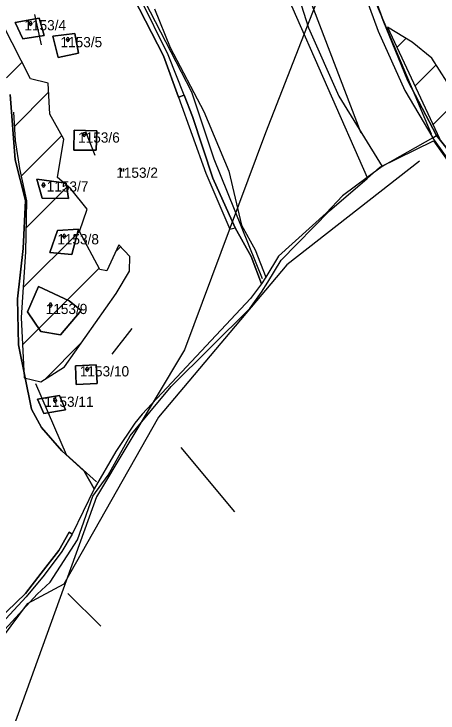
# Model space of a CAD drawing. Extents: x -564810 to -550519, y -1045831 to -1034011.
# Drawn here: x -554647.7 to -554435.6, y -1038887.8 to -1038538.6 of the extents above; entities that cross this region are included whole.
import ezdxf

# ---------------------------------------------------------------- set-up
doc = ezdxf.new("R2010")
doc.units = 0
for name, color, linetype in [('Interakční prvky', 7, 'Continuous'), ('KN stav', 7, 'Continuous'), ('Lesní porost', 7, 'Continuous'), ('Obvod KPU', 7, 'Continuous'), ('Parcelní čísla', 7, 'Continuous'), ('STG', 7, 'Continuous'), ('Vrstva 4', 7, 'Continuous'), ('zamokř ploch', 7, 'Continuous')]:
    doc.layers.add(name, color=color, linetype=linetype)

msp = doc.modelspace()

# ---------------------------------------------------------------- linework, layer by layer
at = {"layer": 'Interakční prvky'}
for p, q in [((-554637.46, -1038538.87), (-554634.18, -1038553.96)), ((-554611.87, -1038597.28), (-554607.28, -1038609.09)), ((-554588.78, -1038695.62), (-554598.76, -1038708.48)), ((-554636.89, -1038723.12), (-554621.59, -1038758.6)), ((-554564.32, -1038755.14), (-554537.43, -1038787.3)), ((-554621.59, -1038758.6), (-554606.52, -1038772.35)), ((-554620.74, -1038827.99), (-554604.34, -1038844.4))]:
    msp.add_line(p, q, dxfattribs=at)
for points in [[(-554523.39, -1038670.84), (-554547.66, -1038611.11), (-554558.81, -1038577.64), (-554608.02, -1038482.47), (-554721.41, -1038268.15), (-554742.4, -1038222.87), (-554752.9, -1038159.86), (-554757.49, -1038101.44)], [(-554679.49, -1038104.09), (-554672.93, -1038185.48), (-554624.38, -1038279.33), (-554562.06, -1038368.6), (-554474.24, -1038597.89)], [(-554438.81, -1038598.55), (-554498.51, -1038457.43), (-554522.79, -1038374.74), (-554530.66, -1038346.51), (-554562.81, -1038298.71)], [(-554444.93, -1038612.06), (-554511.19, -1038663.91), (-554575.48, -1038740.04), (-554622.71, -1038823.4), (-554641.08, -1038833.24), (-554670.6, -1038872.62), (-554660.11, -1038904.78)]]:
    msp.add_lwpolyline(points, dxfattribs=at)
at = {"layer": 'KN stav'}
for p, q in [((-554570.66, -1038559.03), (-554602.19, -1038495.15)), ((-554483.59, -1038497.28), (-554465.62, -1038547.17)), ((-554463.04, -1038541.79), (-554474.42, -1038509.86)), ((-554474.42, -1038509.86), (-554463.04, -1038541.79)), ((-554596.44, -1038513.53), (-554572.95, -1038559.52)), ((-554572.95, -1038559.52), (-554596.44, -1038513.53)), ((-554518.29, -1038513.13), (-554470.99, -1038620.24)), ((-554511.41, -1038511.02), (-554500.48, -1038545.46)), ((-554577.51, -1038536.02), (-554569.67, -1038555.27)), ((-554635.09, -1038540.7), (-554647.16, -1038542.82)), ((-554647.16, -1038542.82), (-554635.09, -1038540.7)), ((-554632.56, -1038549.28), (-554635.09, -1038540.7)), ((-554635.09, -1038540.7), (-554632.56, -1038549.28)), ((-554647.16, -1038542.82), (-554643.22, -1038550.99)), ((-554643.22, -1038550.99), (-554647.16, -1038542.82)), ((-554450.73, -1038572.01), (-554463.04, -1038541.79)), ((-554463.04, -1038541.79), (-554450.73, -1038572.01)), ((-554617.24, -1038548.35), (-554628.23, -1038549.68)), ((-554628.23, -1038549.68), (-554617.24, -1038548.35)), ((-554615.38, -1038558.2), (-554617.24, -1038548.35)), ((-554617.24, -1038548.35), (-554615.38, -1038558.2)), ((-554500.48, -1038545.46), (-554485.21, -1038579.58)), ((-554465.62, -1038547.17), (-554452.28, -1038576.83)), ((-554643.22, -1038550.99), (-554632.56, -1038549.28)), ((-554632.56, -1038549.28), (-554643.22, -1038550.99)), ((-554628.23, -1038549.68), (-554625.56, -1038560.35)), ((-554625.56, -1038560.35), (-554628.23, -1038549.68)), ((-554569.67, -1038555.27), (-554552.84, -1038587.39)), ((-554625.56, -1038560.35), (-554615.38, -1038558.2)), ((-554615.38, -1038558.2), (-554625.56, -1038560.35)), ((-554572.95, -1038559.52), (-554565.36, -1038580.14)), ((-554565.36, -1038580.14), (-554572.95, -1038559.52)), ((-554562.63, -1038579.13), (-554570.66, -1038559.03)), ((-554436.38, -1038599.28), (-554450.73, -1038572.01)), ((-554450.73, -1038572.01), (-554436.38, -1038599.28)), ((-554649.66, -1038578.75), (-554647.18, -1038611.42)), ((-554647.18, -1038611.42), (-554649.66, -1038578.75)), ((-554565.36, -1038580.14), (-554562.63, -1038579.13)), ((-554562.63, -1038579.13), (-554565.36, -1038580.14)), ((-554558.4, -1038589.83), (-554562.63, -1038579.13)), ((-554562.63, -1038579.13), (-554558.4, -1038589.83)), ((-554485.21, -1038579.58), (-554463.53, -1038614.73)), ((-554452.28, -1038576.83), (-554438.24, -1038600.42)), ((-554548.21, -1038620.69), (-554558.4, -1038589.83)), ((-554558.4, -1038589.83), (-554548.21, -1038620.69)), ((-554552.84, -1038587.39), (-554540.28, -1038617.07)), ((-554617.59, -1038596.64), (-554617.72, -1038606.56)), ((-554617.72, -1038606.56), (-554617.59, -1038596.64)), ((-554606.26, -1038596.94), (-554617.59, -1038596.64)), ((-554617.59, -1038596.64), (-554606.26, -1038596.94)), ((-554606.6, -1038606.68), (-554606.26, -1038596.94)), ((-554606.26, -1038596.94), (-554606.6, -1038606.68)), ((-554438.24, -1038600.42), (-554463.53, -1038614.73)), ((-554438.24, -1038600.42), (-554436.38, -1038599.28)), ((-554394.83, -1038661.37), (-554438.24, -1038600.42)), ((-554425.35, -1038613.18), (-554436.38, -1038599.28)), ((-554436.38, -1038599.28), (-554425.35, -1038613.18)), ((-554617.72, -1038606.56), (-554606.6, -1038606.68)), ((-554606.6, -1038606.68), (-554617.72, -1038606.56)), ((-554647.18, -1038611.42), (-554641.91, -1038631.81)), ((-554641.91, -1038631.81), (-554647.18, -1038611.42)), ((-554463.53, -1038614.73), (-554470.99, -1038620.24)), ((-554540.28, -1038617.07), (-554533.88, -1038644.15)), ((-554636.29, -1038621.04), (-554633.59, -1038630.6)), ((-554621.66, -1038623.1), (-554636.29, -1038621.04)), ((-554636.29, -1038621.04), (-554621.66, -1038623.1)), ((-554633.59, -1038630.6), (-554636.29, -1038621.04)), ((-554537.13, -1038645.37), (-554548.21, -1038620.69)), ((-554548.21, -1038620.69), (-554537.13, -1038645.37)), ((-554470.99, -1038620.24), (-554483.46, -1038629.4)), ((-554620.49, -1038630.79), (-554621.66, -1038623.1)), ((-554621.66, -1038623.1), (-554620.49, -1038630.79)), ((-554641.91, -1038631.81), (-554643.14, -1038655.81)), ((-554643.14, -1038655.81), (-554641.91, -1038631.81)), ((-554633.59, -1038630.6), (-554620.49, -1038630.79)), ((-554620.49, -1038630.79), (-554633.59, -1038630.6)), ((-554483.46, -1038629.4), (-554491.63, -1038638.14)), ((-554491.63, -1038638.14), (-554515.35, -1038659.63)), ((-554615.38, -1038646.01), (-554625.96, -1038646.8)), ((-554625.96, -1038646.8), (-554615.38, -1038646.01)), ((-554618.74, -1038658.8), (-554615.38, -1038646.01)), ((-554615.38, -1038646.01), (-554618.74, -1038658.8)), ((-554529.06, -1038659.71), (-554537.13, -1038645.37)), ((-554537.13, -1038645.37), (-554529.06, -1038659.71)), ((-554533.88, -1038644.15), (-554527.16, -1038656.34)), ((-554625.96, -1038646.8), (-554629.79, -1038657.77)), ((-554629.79, -1038657.77), (-554625.96, -1038646.8)), ((-554643.14, -1038655.81), (-554646.02, -1038680.81)), ((-554646.02, -1038680.81), (-554643.14, -1038655.81)), ((-554527.16, -1038656.34), (-554521.81, -1038670)), ((-554629.79, -1038657.77), (-554618.74, -1038658.8)), ((-554618.74, -1038658.8), (-554629.79, -1038657.77)), ((-554523.9, -1038673.36), (-554529.06, -1038659.71)), ((-554529.06, -1038659.71), (-554523.9, -1038673.36)), ((-554515.35, -1038659.63), (-554521.81, -1038670)), ((-554521.81, -1038670), (-554523.9, -1038673.36)), ((-554523.9, -1038673.36), (-554529.4, -1038680.71)), ((-554635.46, -1038674.78), (-554640.88, -1038687.34)), ((-554640.88, -1038687.34), (-554635.46, -1038674.78)), ((-554620.11, -1038681.91), (-554635.46, -1038674.78)), ((-554635.46, -1038674.78), (-554620.11, -1038681.91)), ((-554646.02, -1038680.81), (-554645.42, -1038703.94)), ((-554645.42, -1038703.94), (-554646.02, -1038680.81)), ((-554529.4, -1038680.71), (-554583.65, -1038738.54)), ((-554614.16, -1038686.73), (-554620.11, -1038681.91)), ((-554620.11, -1038681.91), (-554614.16, -1038686.73)), ((-554640.88, -1038687.34), (-554634.37, -1038697.23)), ((-554634.37, -1038697.23), (-554640.88, -1038687.34)), ((-554624.48, -1038698.94), (-554614.16, -1038686.73)), ((-554614.16, -1038686.73), (-554624.48, -1038698.94)), ((-554634.37, -1038697.23), (-554624.48, -1038698.94)), ((-554624.48, -1038698.94), (-554634.37, -1038697.23)), ((-554645.42, -1038703.94), (-554639, -1038736.05)), ((-554639, -1038736.05), (-554645.42, -1038703.94)), ((-554606.6, -1038713.79), (-554617.02, -1038714.27)), ((-554617.02, -1038714.27), (-554606.6, -1038713.79)), ((-554617.02, -1038714.27), (-554616.64, -1038723.63)), ((-554616.64, -1038723.63), (-554617.02, -1038714.27)), ((-554606.04, -1038723.12), (-554606.6, -1038713.79)), ((-554606.6, -1038713.79), (-554606.04, -1038723.12)), ((-554616.64, -1038723.63), (-554606.04, -1038723.12)), ((-554606.04, -1038723.12), (-554616.64, -1038723.63)), ((-554624.97, -1038729.2), (-554635.99, -1038730.93)), ((-554635.99, -1038730.93), (-554624.97, -1038729.2)), ((-554622, -1038736.27), (-554624.97, -1038729.2)), ((-554624.97, -1038729.2), (-554622, -1038736.27)), ((-554635.99, -1038730.93), (-554632.79, -1038738.21)), ((-554632.79, -1038738.21), (-554635.99, -1038730.93)), ((-554639, -1038736.05), (-554633.88, -1038745.23)), ((-554633.88, -1038745.23), (-554639, -1038736.05)), ((-554632.79, -1038738.21), (-554622, -1038736.27)), ((-554622, -1038736.27), (-554632.79, -1038738.21)), ((-554583.65, -1038738.54), (-554587.3, -1038742.95)), ((-554587.3, -1038742.95), (-554596.71, -1038757.22)), ((-554633.88, -1038745.23), (-554623.76, -1038756.86)), ((-554623.76, -1038756.86), (-554633.88, -1038745.23)), ((-554623.76, -1038756.86), (-554612.67, -1038767)), ((-554612.67, -1038767), (-554623.76, -1038756.86)), ((-554596.71, -1038757.22), (-554607.55, -1038775.76)), ((-554612.67, -1038767), (-554607.55, -1038775.76)), ((-554607.55, -1038775.76), (-554612.67, -1038767)), ((-554607.55, -1038775.76), (-554618.64, -1038798.49)), ((-554625.31, -1038806.63), (-554620.05, -1038797.43)), ((-554620.05, -1038797.43), (-554625.31, -1038806.63)), ((-554618.64, -1038798.49), (-554623.85, -1038807.07)), ((-554620.05, -1038797.43), (-554618.64, -1038798.49)), ((-554618.64, -1038798.49), (-554620.05, -1038797.43)), ((-554634.13, -1038817.84), (-554625.31, -1038806.63)), ((-554625.31, -1038806.63), (-554634.13, -1038817.84)), ((-554623.85, -1038807.07), (-554632.58, -1038818.96)), ((-554641.96, -1038828.15), (-554634.13, -1038817.84)), ((-554634.13, -1038817.84), (-554641.96, -1038828.15)), ((-554632.58, -1038818.96), (-554641.66, -1038829.77)), ((-554667.13, -1038852.18), (-554641.96, -1038828.15)), ((-554641.96, -1038828.15), (-554667.13, -1038852.18)), ((-554641.66, -1038829.77), (-554658.14, -1038847.45))]:
    msp.add_line(p, q, dxfattribs=at)
at = {"layer": 'Lesní porost'}
for p, q in [((-554639.38, -1038570.95), (-554653.3, -1038543.81)), ((-554448.55, -1038552.73), (-554460.92, -1038545.13)), ((-554460.92, -1038545.13), (-554434.81, -1038600.74)), ((-554456.14, -1038555.31), (-554451.65, -1038550.82)), ((-554438.75, -1038560.72), (-554448.55, -1038552.73)), ((-554425.59, -1038581.33), (-554438.75, -1038560.72)), ((-554651.48, -1038570.52), (-554643.63, -1038562.66)), ((-554447.1, -1038574.56), (-554436.61, -1038564.07)), ((-554630.63, -1038573.23), (-554639.38, -1038570.95)), ((-554629.77, -1038588.58), (-554630.63, -1038573.23)), ((-554647.52, -1038594.84), (-554630.38, -1038577.7)), ((-554438.07, -1038593.81), (-554425.59, -1038581.33)), ((-554647.95, -1038587.62), (-554647.11, -1038601.77)), ((-554622.79, -1038601.1), (-554629.77, -1038588.58)), ((-554644.09, -1038619.69), (-554623.76, -1038599.36)), ((-554647.11, -1038601.77), (-554644.96, -1038615.74)), ((-554625.93, -1038620.27), (-554622.79, -1038601.1)), ((-554644.96, -1038615.74), (-554641.4, -1038631.97)), ((-554619.25, -1038625.97), (-554625.93, -1038620.27)), ((-554641.72, -1038645.61), (-554620.78, -1038624.67)), ((-554611.14, -1038636.17), (-554619.25, -1038625.97)), ((-554641.4, -1038631.97), (-554642, -1038657.42)), ((-554615.02, -1038647.19), (-554611.14, -1038636.17)), ((-554643.13, -1038675.3), (-554615.02, -1038647.19)), ((-554604.8, -1038666.19), (-554615.02, -1038647.19)), ((-554615.02, -1038647.19), (-554615.02, -1038647.19)), ((-554595.22, -1038653.95), (-554601.32, -1038666.94)), ((-554596.75, -1038657.2), (-554594.38, -1038654.83)), ((-554589.77, -1038659.69), (-554595.22, -1038653.95)), ((-554642, -1038657.42), (-554644.08, -1038690.27)), ((-554590.02, -1038667), (-554589.77, -1038659.69)), ((-554643.44, -1038703.89), (-554605.13, -1038665.58)), ((-554601.32, -1038666.94), (-554604.8, -1038666.19)), ((-554596.69, -1038678.19), (-554590.02, -1038667)), ((-554622.44, -1038714.86), (-554596.69, -1038678.19)), ((-554644.08, -1038690.27), (-554642.66, -1038720.37)), ((-554632.19, -1038720.93), (-554613.76, -1038702.5)), ((-554634.36, -1038722.28), (-554622.44, -1038714.86)), ((-554642.66, -1038720.37), (-554634.36, -1038722.28))]:
    msp.add_line(p, q, dxfattribs=at)
at = {"layer": 'Obvod KPU'}
for p, q in [((-554464.78, -1038615.12), (-554437.84, -1038601.98)), ((-554437.84, -1038601.98), (-554419.3, -1038628.41)), ((-554470.98, -1038620.79), (-554464.78, -1038615.12)), ((-554489.88, -1038636.92), (-554470.98, -1038620.79)), ((-554514.12, -1038661.56), (-554489.88, -1038636.92)), ((-554520.82, -1038672.62), (-554514.12, -1038661.56)), ((-554523.83, -1038677.61), (-554520.82, -1038672.62)), ((-554529.82, -1038685.78), (-554523.83, -1038677.61)), ((-554569.18, -1038724.61), (-554529.82, -1038685.78)), ((-554589.57, -1038749.38), (-554569.18, -1038724.61)), ((-554600.56, -1038768.93), (-554589.57, -1038749.38)), ((-554608.22, -1038779.49), (-554600.56, -1038768.93)), ((-554616.02, -1038801.19), (-554608.22, -1038779.49)), ((-554629.58, -1038822.45), (-554616.02, -1038801.19)), ((-554636.07, -1038828.43), (-554629.58, -1038822.45)), ((-554657.36, -1038851.43), (-554636.07, -1038828.43))]:
    msp.add_line(p, q, dxfattribs=at)
at = {"layer": 'STG'}
msp.add_lwpolyline([(-554916.94, -1038087.05), (-554847.13, -1038116.45), (-554801.21, -1038136.66), (-554736.91, -1038166.07), (-554672.61, -1038191.79), (-554613.82, -1038239.57), (-554562.38, -1038302.05), (-554505.43, -1038403.11), (-554487.06, -1038482.13), (-554488.9, -1038513.37), (-554521.97, -1038597.9), (-554562.38, -1038706.32), (-554606.47, -1038779.82), (-554654.24, -1038912.13)], dxfattribs=at)
at = {"layer": 'Vrstva 4'}
for p, q in [((-554565.36, -1038580.14), (-554551.79, -1038618.1)), ((-554551.79, -1038618.1), (-554539.8, -1038646.11)), ((-554539.8, -1038646.11), (-554537.13, -1038645.37))]:
    msp.add_line(p, q, dxfattribs=at)
at = {"layer": 'zamokř ploch'}
for p, q in [((-554640.48, -1038543.35), (-554638.48, -1038543.35)), ((-554639.98, -1038543.85), (-554639.98, -1038542.85)), ((-554638.98, -1038542.85), (-554638.98, -1038543.85)), ((-554621.77, -1038551.38), (-554619.77, -1038551.38)), ((-554621.27, -1038551.88), (-554621.27, -1038550.88)), ((-554620.27, -1038550.88), (-554620.27, -1038551.88)), ((-554613.56, -1038598.74), (-554611.56, -1038598.74)), ((-554613.06, -1038599.24), (-554613.06, -1038598.24)), ((-554612.06, -1038598.24), (-554612.06, -1038599.24)), ((-554593.92, -1038615.73), (-554593.92, -1038617.23)), ((-554592.92, -1038615.73), (-554592.92, -1038617.23)), ((-554633.91, -1038624.04), (-554631.91, -1038624.04)), ((-554633.41, -1038624.54), (-554633.41, -1038623.54)), ((-554632.41, -1038623.54), (-554632.41, -1038624.54)), ((-554623.63, -1038649.55), (-554621.63, -1038649.55)), ((-554623.13, -1038650.05), (-554623.13, -1038649.05)), ((-554622.13, -1038649.05), (-554622.13, -1038650.05)), ((-554630.4, -1038683.98), (-554628.4, -1038683.98)), ((-554629.9, -1038684.48), (-554629.9, -1038683.48)), ((-554628.9, -1038683.48), (-554628.9, -1038684.48)), ((-554612.1, -1038716.07), (-554610.1, -1038716.07)), ((-554611.6, -1038716.57), (-554611.6, -1038715.57)), ((-554610.6, -1038715.57), (-554610.6, -1038716.57)), ((-554628.14, -1038731.7), (-554626.14, -1038731.7)), ((-554627.64, -1038732.2), (-554627.64, -1038731.2)), ((-554626.64, -1038731.2), (-554626.64, -1038732.2))]:
    msp.add_line(p, q, dxfattribs=at)
for centre, start, end in [((-554639.48, -1038542.85), 0, 180), ((-554639.48, -1038543.85), 180, 0), ((-554620.77, -1038550.88), 0, 180), ((-554620.77, -1038551.88), 180, 0), ((-554612.56, -1038598.24), 0, 180), ((-554612.56, -1038599.24), 180, 0), ((-554632.91, -1038623.54), 0, 180), ((-554632.91, -1038624.54), 180, 0), ((-554622.63, -1038649.05), 0, 180), ((-554622.63, -1038650.05), 180, 0), ((-554629.4, -1038683.48), 0, 180), ((-554629.4, -1038684.48), 180, 0), ((-554611.1, -1038715.57), 0, 180), ((-554611.1, -1038716.57), 180, 0), ((-554627.14, -1038731.2), 0, 180), ((-554627.14, -1038732.2), 180, 0)]:
    msp.add_arc(centre, 0.5, start, end, dxfattribs=at)

# ---------------------------------------------------------------- texts
at = {"layer": 'Parcelní čísla'}
for s, p in [('1153/4', (-554642.53, -1038546.77)), ('1153/5', (-554624.46, -1038555.2)), ('1153/6', (-554615.66, -1038602.86)), ('1153/2', (-554596.58, -1038620.43)), ('1153/7', (-554631.36, -1038627.31)), ('1153/8', (-554626.08, -1038653.67)), ('1153/9', (-554631.87, -1038688.48)), ('1153/10', (-554614.8, -1038719.63)), ('1153/11', (-554632.59, -1038734.83))]:
    msp.add_text(s, height=5.1, dxfattribs=at).set_placement(p)

doc.saveas('drawing.dxf')
